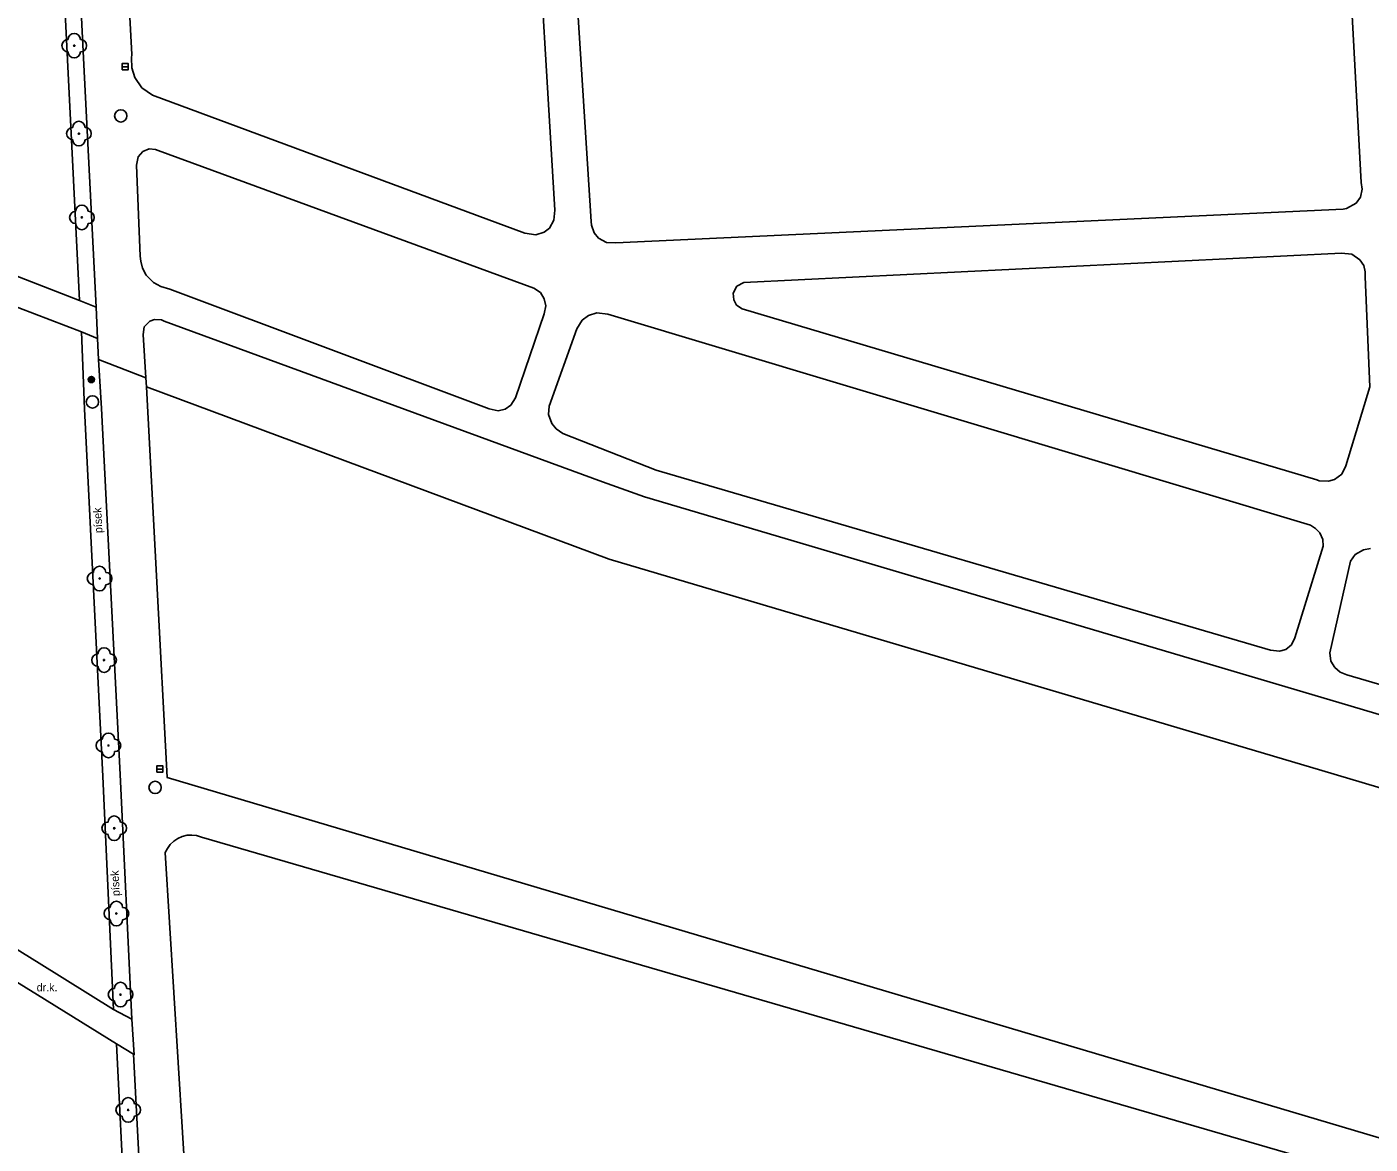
# Model space of a CAD drawing. Extents: x -599951 to -598963, y -1164095 to -1162939.
# Drawn here: x -599660.6 to -599551.5, y -1163782.7 to -1163692.1 of the extents above; entities that cross this region are included whole.
import ezdxf

# ---------------------------------------------------------------- set-up
doc = ezdxf.new("R2010")
doc.units = 0
for name, color, linetype in [('Level 11', 7, 'Continuous'), ('Level 22', 7, 'Continuous'), ('Level 25', 7, 'Continuous'), ('Level 27', 7, 'Continuous'), ('Level 40', 7, 'Continuous'), ('Level 51', 7, 'Continuous'), ('Level 54', 7, 'Continuous')]:
    doc.layers.add(name, color=color, linetype=linetype)

msp = doc.modelspace()

# ---------------------------------------------------------------- linework, layer by layer
at = {"layer": 'Level 11'}
for points in [[(-599656.33, -1163714.26), (-599657.31, -1163694.74), (-599659.46, -1163651.09), (-599659.48, -1163650.15)], [(-599655.99, -1163694.6), (-599658.08, -1163652.43)], [(-599654.98, -1163714.8), (-599655.99, -1163694.6)], [(-599667.63, -1163712.42), (-599692.74, -1163702.92), (-599692.95, -1163702.86), (-599693.16, -1163702.84), (-599693.37, -1163702.85), (-599693.58, -1163702.9), (-599693.78, -1163702.99), (-599693.96, -1163703.1), (-599694.12, -1163703.25), (-599694.25, -1163703.42), (-599694.35, -1163703.6), (-599694.42, -1163703.81), (-599694.45, -1163704.02), (-599693.66, -1163745.75), (-599693.63, -1163746.08), (-599693.55, -1163746.4), (-599693.43, -1163746.71), (-599693.25, -1163747), (-599693.04, -1163747.25), (-599692.79, -1163747.47), (-599692.51, -1163747.65), (-599659.61, -1163768.06)], [(-599667.2, -1163710.04), (-599656.33, -1163714.26)], [(-599656.16, -1163716.82), (-599667.63, -1163712.42)], [(-599656.33, -1163714.26), (-599654.98, -1163714.8)], [(-599654.87, -1163717.35), (-599654.98, -1163714.8)], [(-599653.57, -1163771.8), (-599654.43, -1163752.89), (-599655.91, -1163723.07), (-599656.16, -1163716.82)], [(-599654.87, -1163717.35), (-599656.16, -1163716.82)], [(-599654.87, -1163717.35), (-599654.77, -1163719.06), (-599654.55, -1163723.03), (-599653.03, -1163752.73)], [(-599654.77, -1163719.06), (-599650.93, -1163720.55)], [(-599535.78, -1163786.68), (-599649.21, -1163752.97), (-599650.89, -1163721.27)], [(-599655.46, -1163833.77), (-599692.47, -1163815.44), (-599693.4, -1163751.77), (-599693.34, -1163751.57), (-599693.26, -1163751.38), (-599693.13, -1163751.21), (-599692.99, -1163751.06), (-599692.82, -1163750.95), (-599692.63, -1163750.86), (-599692.43, -1163750.8), (-599692.22, -1163750.78), (-599692.01, -1163750.8), (-599691.81, -1163750.85), (-599691.62, -1163750.94), (-599659.73, -1163770.62)], [(-599652.08, -1163772.6), (-599653.03, -1163752.73)], [(-599548.31, -1163827.58), (-599646.91, -1163798.85), (-599649.37, -1163759.08), (-599649.19, -1163758.73), (-599648.96, -1163758.41), (-599648.67, -1163758.14), (-599648.34, -1163757.92), (-599647.98, -1163757.77), (-599647.59, -1163757.67), (-599647.2, -1163757.65), (-599646.81, -1163757.7), (-599646.43, -1163757.81), (-599536.71, -1163789.73)], [(-599659.61, -1163768.06), (-599653.57, -1163771.8)], [(-599653.32, -1163774.6), (-599659.73, -1163770.62)], [(-599653.57, -1163771.8), (-599652.08, -1163772.6)], [(-599651.94, -1163775.44), (-599651.88, -1163775.48), (-599652.08, -1163772.6)], [(-599650.21, -1163836.4), (-599651.97, -1163801.77), (-599653.32, -1163774.6)], [(-599651.94, -1163775.44), (-599653.32, -1163774.6)], [(-599651.94, -1163775.44), (-599650.4, -1163804.86), (-599648.72, -1163837.03)]]:
    msp.add_lwpolyline(points, dxfattribs=at)
at = {"layer": 'Level 22'}
for centre in [(-599656.75, -1163693.58), (-599656.37, -1163700.72), (-599656.13, -1163707.52), (-599654.69, -1163736.83), (-599654.33, -1163743.45), (-599653.97, -1163750.38), (-599653.5, -1163757.1), (-599653.33, -1163764.02), (-599652.99, -1163770.6), (-599652.37, -1163779.96)]:
    msp.add_circle(centre, 0.05, dxfattribs=at)
for centre, start, end in [((-599656.75, -1163693.08), 0, 180), ((-599657.25, -1163693.58), 90, 270), ((-599656.75, -1163694.08), 180, 0), ((-599656.25, -1163693.58), 270, 90), ((-599656.87, -1163700.72), 90, 270), ((-599656.37, -1163700.22), 0, 180), ((-599655.87, -1163700.72), 270, 90), ((-599656.37, -1163701.22), 180, 0), ((-599656.63, -1163707.52), 90, 270), ((-599656.13, -1163707.02), 0, 180), ((-599655.63, -1163707.52), 270, 90), ((-599656.13, -1163708.02), 180, 0), ((-599655.19, -1163736.83), 90, 270), ((-599654.69, -1163736.33), 0, 180), ((-599654.19, -1163736.83), 270, 90), ((-599654.69, -1163737.33), 180, 0), ((-599654.83, -1163743.45), 90, 270), ((-599654.33, -1163742.95), 0, 180), ((-599653.83, -1163743.45), 270, 90), ((-599654.33, -1163743.95), 180, 0), ((-599653.97, -1163749.88), 0, 180), ((-599654.47, -1163750.38), 90, 270), ((-599653.47, -1163750.38), 270, 90), ((-599653.97, -1163750.88), 180, 0), ((-599653.5, -1163756.6), 0, 180), ((-599654, -1163757.1), 90, 270), ((-599653, -1163757.1), 270, 90), ((-599653.5, -1163757.6), 180, 0), ((-599653.83, -1163764.02), 90, 270), ((-599653.33, -1163763.52), 0, 180), ((-599652.83, -1163764.02), 270, 90), ((-599653.33, -1163764.52), 180, 0), ((-599653.49, -1163770.6), 90, 270), ((-599652.99, -1163770.1), 0, 180), ((-599652.49, -1163770.6), 270, 90), ((-599652.99, -1163771.1), 180, 0), ((-599652.37, -1163779.46), 0, 180), ((-599652.87, -1163779.96), 90, 270), ((-599651.87, -1163779.96), 270, 90), ((-599652.37, -1163780.46), 180, 0)]:
    msp.add_arc(centre, 0.5, start, end, dxfattribs=at)
at = {"layer": 'Level 25'}
for radius in [0.25, 0.2, 0.15, 0.1, 0.05]:
    msp.add_circle((-599655.36, -1163720.68), radius, dxfattribs=at)
at = {"layer": 'Level 27'}
for p, q in [((-599652.87, -1163695.29), (-599652.37, -1163695.29)), ((-599650.05, -1163752.29), (-599649.55, -1163752.29))]:
    msp.add_line(p, q, dxfattribs=at)
for points in [[(-599652.87, -1163695.54), (-599652.37, -1163695.54), (-599652.37, -1163695.04), (-599652.87, -1163695.04)], [(-599650.05, -1163752.54), (-599649.55, -1163752.54), (-599649.55, -1163752.04), (-599650.05, -1163752.04)]]:
    msp.add_lwpolyline(points, close=True, dxfattribs=at)
for centre in [(-599652.97, -1163699.28), (-599655.27, -1163722.5), (-599650.18, -1163753.79)]:
    msp.add_circle(centre, 0.5, dxfattribs=at)
at = {"layer": 'Level 51'}
msp.add_lwpolyline([(-599477.86, -1163773.88), (-599487.99, -1163772.07), (-599501.88, -1163768.35), (-599555.46, -1163752.41), (-599613.32, -1163735.27), (-599650.89, -1163721.27), (-599650.93, -1163720.55)], dxfattribs=at)
at = {"layer": 'Level 54'}
for points in [[(-599555.39, -1163646.48), (-599552.24, -1163704.69)], [(-599621.15, -1163649.99), (-599617.72, -1163706.94)], [(-599614.77, -1163707.84), (-599618.47, -1163649.99)], [(-599652.07, -1163694.31), (-599654.34, -1163651.72)], [(-599652.1, -1163694.56), (-599652.07, -1163694.31)], [(-599652.06, -1163695.38), (-599652.1, -1163694.56)], [(-599651.82, -1163696.17), (-599652.06, -1163695.38)], [(-599651.26, -1163697), (-599651.82, -1163696.17)], [(-599650.39, -1163697.61), (-599651.26, -1163697)], [(-599620.15, -1163708.79), (-599650.39, -1163697.61)], [(-599651.7, -1163703.27), (-599651.55, -1163702.59)], [(-599651.55, -1163702.59), (-599651.18, -1163702.17)], [(-599651.18, -1163702.17), (-599650.66, -1163701.96)], [(-599650.66, -1163701.96), (-599650.14, -1163702)], [(-599650.14, -1163702), (-599649.94, -1163702.08)], [(-599649.94, -1163702.08), (-599619.43, -1163713.25)], [(-599651.39, -1163710.67), (-599651.7, -1163703.27)], [(-599552.24, -1163704.69), (-599552.17, -1163705.23)], [(-599552.31, -1163705.88), (-599552.65, -1163706.37)], [(-599552.17, -1163705.23), (-599552.31, -1163705.88)], [(-599617.72, -1163706.94), (-599617.8, -1163707.74)], [(-599553.71, -1163706.85), (-599612.76, -1163709.57)], [(-599553.45, -1163706.81), (-599553.71, -1163706.85)], [(-599552.65, -1163706.37), (-599553.45, -1163706.81)], [(-599617.8, -1163707.74), (-599618.17, -1163708.39)], [(-599614.76, -1163708.14), (-599614.77, -1163707.84)], [(-599614.54, -1163708.77), (-599614.76, -1163708.14)], [(-599619.26, -1163708.93), (-599620.15, -1163708.79)], [(-599618.6, -1163708.72), (-599619.26, -1163708.93)], [(-599618.17, -1163708.39), (-599618.6, -1163708.72)], [(-599614.19, -1163709.2), (-599614.54, -1163708.77)], [(-599613.52, -1163709.55), (-599614.19, -1163709.2)], [(-599612.76, -1163709.57), (-599613.52, -1163709.55)], [(-599602.37, -1163712.81), (-599553.84, -1163710.42)], [(-599553.84, -1163710.42), (-599553.01, -1163710.5)], [(-599651.35, -1163711.08), (-599651.39, -1163710.67)], [(-599651.21, -1163711.63), (-599651.35, -1163711.08)], [(-599553.01, -1163710.5), (-599552.35, -1163710.95)], [(-599552.35, -1163710.95), (-599552.04, -1163711.41)], [(-599552.04, -1163711.41), (-599551.92, -1163711.95)], [(-599650.9, -1163712.2), (-599651.21, -1163711.63)], [(-599650.31, -1163712.79), (-599650.9, -1163712.2)], [(-599551.92, -1163711.95), (-599551.94, -1163712.35)], [(-599551.94, -1163712.35), (-599551.56, -1163721.27)], [(-599649.73, -1163713.13), (-599650.31, -1163712.79)], [(-599649, -1163713.34), (-599649.73, -1163713.13)], [(-599623.07, -1163723.05), (-599649, -1163713.34)], [(-599619.43, -1163713.25), (-599618.9, -1163713.61)], [(-599618.9, -1163713.61), (-599618.59, -1163714.13)], [(-599603.25, -1163713.68), (-599602.95, -1163713.11)], [(-599603.2, -1163714.22), (-599603.25, -1163713.68)], [(-599602.95, -1163713.11), (-599602.37, -1163712.81)], [(-599618.59, -1163714.13), (-599618.46, -1163714.69)], [(-599618.46, -1163714.69), (-599618.59, -1163715.35)], [(-599602.97, -1163714.64), (-599603.2, -1163714.22)], [(-599602.51, -1163714.93), (-599602.97, -1163714.64)], [(-599651.06, -1163716.41), (-599650.62, -1163715.95)], [(-599650.62, -1163715.95), (-599650.24, -1163715.81)], [(-599650.24, -1163715.81), (-599649.66, -1163715.84)], [(-599649.66, -1163715.84), (-599649.44, -1163715.95)], [(-599649.44, -1163715.95), (-599613.86, -1163728.97)], [(-599618.59, -1163715.35), (-599620.91, -1163722.17)], [(-599615.94, -1163716.56), (-599615.52, -1163715.87)], [(-599615.52, -1163715.87), (-599614.99, -1163715.47)], [(-599614.99, -1163715.47), (-599614.32, -1163715.26)], [(-599614.32, -1163715.26), (-599613.41, -1163715.37)], [(-599613.41, -1163715.37), (-599556.38, -1163732.51)], [(-599555.84, -1163728.81), (-599602.51, -1163714.93)], [(-599651.14, -1163717.03), (-599651.06, -1163716.41)], [(-599650.93, -1163720.55), (-599651.14, -1163717.03)], [(-599618.18, -1163722.85), (-599615.94, -1163716.56)], [(-599551.56, -1163721.27), (-599553.51, -1163727.68)], [(-599620.91, -1163722.17), (-599621.29, -1163722.75)], [(-599622.34, -1163723.21), (-599623.07, -1163723.05)], [(-599621.75, -1163723.09), (-599622.34, -1163723.21)], [(-599621.29, -1163722.75), (-599621.75, -1163723.09)], [(-599618.23, -1163723.52), (-599618.18, -1163722.85)], [(-599617.97, -1163724.24), (-599618.23, -1163723.52)], [(-599617.63, -1163724.68), (-599617.97, -1163724.24)], [(-599617.09, -1163725.05), (-599617.63, -1163724.68)], [(-599609.49, -1163728.03), (-599617.09, -1163725.05)], [(-599553.51, -1163727.68), (-599553.83, -1163728.35)], [(-599613.86, -1163728.97), (-599610.44, -1163730.2)], [(-599559.61, -1163742.64), (-599609.49, -1163728.03)], [(-599555.65, -1163728.89), (-599555.84, -1163728.81)], [(-599554.91, -1163728.94), (-599555.65, -1163728.89)], [(-599554.41, -1163728.8), (-599554.91, -1163728.94)], [(-599553.83, -1163728.35), (-599554.41, -1163728.8)], [(-599610.44, -1163730.2), (-599554.81, -1163746.67)], [(-599556.38, -1163732.51), (-599555.96, -1163732.76)], [(-599555.96, -1163732.76), (-599555.61, -1163733.13)], [(-599555.61, -1163733.13), (-599555.37, -1163733.67)], [(-599555.33, -1163734.2), (-599557.64, -1163741.65)], [(-599555.37, -1163733.67), (-599555.33, -1163734.2)], [(-599552.73, -1163734.88), (-599552.07, -1163734.49)], [(-599552.07, -1163734.49), (-599551.49, -1163734.39)], [(-599554.81, -1163742.86), (-599553.11, -1163735.43)], [(-599553.11, -1163735.43), (-599552.73, -1163734.88)], [(-599557.64, -1163741.65), (-599557.92, -1163742.21)], [(-599558.88, -1163742.73), (-599559.61, -1163742.64)], [(-599558.38, -1163742.6), (-599558.88, -1163742.73)], [(-599557.92, -1163742.21), (-599558.38, -1163742.6)], [(-599554.72, -1163743.53), (-599554.81, -1163742.86)], [(-599554.39, -1163744.04), (-599554.72, -1163743.53)], [(-599553.96, -1163744.42), (-599554.39, -1163744.04)], [(-599553.43, -1163744.65), (-599553.96, -1163744.42)], [(-599497.01, -1163761.18), (-599553.43, -1163744.65)], [(-599554.81, -1163746.67), (-599499.93, -1163762.96)]]:
    msp.add_lwpolyline(points, dxfattribs=at)

# ---------------------------------------------------------------- texts
at = {"layer": 'Level 40'}
for p in [(-599654.46, -1163733.13), (-599653.05, -1163762.59)]:
    msp.add_text('písek', height=0.65, rotation=92.792, dxfattribs=at).set_placement(p)
msp.add_text('dr.k.', height=0.65, dxfattribs=at).set_placement((-599659.8, -1163770.34))

doc.saveas('drawing.dxf')
